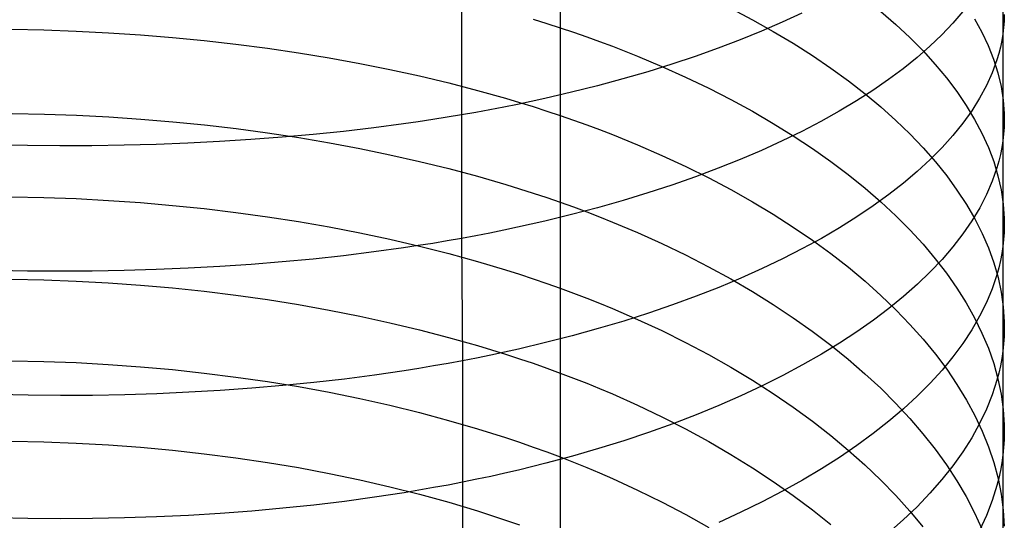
# Model space of a CAD drawing. Extents: x -383 to 1849, y -1185 to -529.
# Tile 763 of 870: x 1832 to 1847, y -1058 to -1050. Entities that reach past the tile are written whole.
import ezdxf

# ---------------------------------------------------------------- set-up
doc = ezdxf.new("R2010")
doc.units = 0
doc.layers.add('PREDEFINITO', color=7, linetype='CONTINUOUS')

msp = doc.modelspace()

# ---------------------------------------------------------------- linework, layer by layer
at = {"layer": 'PREDEFINITO'}
for p, q in [((1846.972, -1047.172, 659.169), (1846.972, -1050.469, 657.907)), ((1840.232, -1048.988, 643.808), (1840.231, -1050.339, 643.156)), ((1838.728, -1049.805, 671.545), (1838.727, -1051.7, 670.87)), ((1842.832, -1050.077, 645.837), (1843.159, -1050.25, 646.157)), ((1843.91, -1050.149, 666.755), (1843.609, -1050.289, 667.118)), ((1845.114, -1050.126, 649.329), (1845.342, -1050.323, 649.719)), ((1846.361, -1050.122, 661.643), (1846.209, -1050.301, 662.073)), ((1839.82, -1050.243, 643.022), (1840.027, -1050.307, 643.133)), ((1840.027, -1050.307, 643.133), (1840.231, -1050.373, 643.247)), ((1843.159, -1050.25, 646.157), (1843.476, -1050.427, 646.487)), ((1843.609, -1050.289, 667.118), (1843.296, -1050.425, 667.473)), ((1846.209, -1050.301, 662.073), (1846.043, -1050.478, 662.499)), ((1846.542, -1050.234, 653.279), (1846.655, -1050.439, 653.71)), ((1846.991, -1050.271, 657.462), (1846.984, -1050.37, 657.685)), ((1846.994, -1050.172, 657.24), (1846.991, -1050.271, 657.462)), ((1831.873, -1050.396, 640.548), (1832.365, -1050.406, 640.549)), ((1832.365, -1050.406, 640.549), (1832.857, -1050.424, 640.563)), ((1832.857, -1050.424, 640.563), (1833.348, -1050.449, 640.59)), ((1833.348, -1050.449, 640.59), (1833.837, -1050.481, 640.63)), ((1840.231, -1050.339, 643.156), (1840.232, -1051.676, 642.476)), ((1840.231, -1050.373, 643.247), (1840.434, -1050.441, 643.365)), ((1840.434, -1050.441, 643.365), (1840.634, -1050.511, 643.485)), ((1843.296, -1050.425, 667.473), (1842.971, -1050.557, 667.818)), ((1843.476, -1050.427, 646.487), (1843.78, -1050.609, 646.826)), ((1845.342, -1050.323, 649.719), (1845.556, -1050.522, 650.115)), ((1846.655, -1050.439, 653.71), (1846.751, -1050.645, 654.145)), ((1846.984, -1050.37, 657.685), (1846.972, -1050.469, 657.907)), ((1833.837, -1050.481, 640.63), (1834.324, -1050.521, 640.684)), ((1834.324, -1050.521, 640.684), (1834.809, -1050.568, 640.75)), ((1834.809, -1050.568, 640.75), (1835.291, -1050.623, 640.83)), ((1840.634, -1050.511, 643.485), (1840.831, -1050.582, 643.609)), ((1840.831, -1050.582, 643.609), (1841.026, -1050.655, 643.736)), ((1842.971, -1050.557, 667.818), (1842.635, -1050.685, 668.153)), ((1843.78, -1050.609, 646.826), (1844.072, -1050.795, 647.174)), ((1845.556, -1050.522, 650.115), (1845.757, -1050.725, 650.517)), ((1846.043, -1050.478, 662.499), (1845.861, -1050.653, 662.92)), ((1846.956, -1050.568, 658.129), (1846.935, -1050.667, 658.351)), ((1846.972, -1050.469, 657.907), (1846.956, -1050.568, 658.129)), ((1846.972, -1050.469, 657.907), (1846.972, -1052.096, 657.222)), ((1835.291, -1050.623, 640.83), (1835.769, -1050.685, 640.922)), ((1835.769, -1050.685, 640.922), (1836.243, -1050.755, 641.028)), ((1836.243, -1050.755, 641.028), (1836.712, -1050.832, 641.147)), ((1841.026, -1050.655, 643.736), (1841.408, -1050.805, 643.999)), ((1842.635, -1050.685, 668.153), (1842.288, -1050.809, 668.478)), ((1845.861, -1050.653, 662.92), (1845.665, -1050.826, 663.337)), ((1845.757, -1050.725, 650.517), (1845.943, -1050.93, 650.924)), ((1846.751, -1050.645, 654.145), (1846.832, -1050.851, 654.581)), ((1846.91, -1050.765, 658.572), (1846.881, -1050.863, 658.793)), ((1846.935, -1050.667, 658.351), (1846.91, -1050.765, 658.572)), ((1836.712, -1050.832, 641.147), (1837.176, -1050.916, 641.279)), ((1837.176, -1050.916, 641.279), (1837.635, -1051.008, 641.424)), ((1841.408, -1050.805, 643.999), (1841.78, -1050.962, 644.273)), ((1842.288, -1050.809, 668.478), (1841.931, -1050.928, 668.792)), ((1844.072, -1050.795, 647.174), (1844.352, -1050.986, 647.53)), ((1845.665, -1050.826, 663.337), (1845.455, -1050.996, 663.747)), ((1846.881, -1050.863, 658.793), (1846.81, -1051.059, 659.234)), ((1846.832, -1050.851, 654.581), (1846.897, -1051.058, 655.019)), ((1837.635, -1051.008, 641.424), (1838.087, -1051.107, 641.582)), ((1841.563, -1051.042, 669.096), (1841.185, -1051.152, 669.387)), ((1841.931, -1050.928, 668.792), (1841.563, -1051.042, 669.096)), ((1841.78, -1050.962, 644.273), (1842.141, -1051.125, 644.559)), ((1844.352, -1050.986, 647.53), (1844.62, -1051.18, 647.894)), ((1845.455, -1050.996, 663.747), (1845.231, -1051.163, 664.152)), ((1845.943, -1050.93, 650.924), (1846.115, -1051.137, 651.336)), ((1846.81, -1051.059, 659.234), (1846.723, -1051.253, 659.673)), ((1846.897, -1051.058, 655.019), (1846.946, -1051.266, 655.459)), ((1838.087, -1051.107, 641.582), (1838.532, -1051.213, 641.753)), ((1838.532, -1051.213, 641.753), (1838.969, -1051.326, 641.936)), ((1841.185, -1051.152, 669.387), (1840.798, -1051.257, 669.667)), ((1842.141, -1051.125, 644.559), (1842.492, -1051.293, 644.856)), ((1844.62, -1051.18, 647.894), (1844.874, -1051.378, 648.266)), ((1845.231, -1051.163, 664.152), (1844.993, -1051.327, 664.551)), ((1846.115, -1051.137, 651.336), (1846.273, -1051.345, 651.752)), ((1838.969, -1051.326, 641.936), (1839.399, -1051.447, 642.133)), ((1840.401, -1051.356, 669.934), (1839.996, -1051.451, 670.189)), ((1840.798, -1051.257, 669.667), (1840.401, -1051.356, 669.934)), ((1842.492, -1051.293, 644.856), (1842.831, -1051.467, 645.163)), ((1844.993, -1051.327, 664.551), (1844.742, -1051.488, 664.943)), ((1846.273, -1051.345, 651.752), (1846.415, -1051.556, 652.173)), ((1846.723, -1051.253, 659.673), (1846.619, -1051.446, 660.109)), ((1846.946, -1051.266, 655.459), (1846.978, -1051.474, 655.899)), ((1839.399, -1051.447, 642.133), (1839.61, -1051.509, 642.236)), ((1839.996, -1051.451, 670.189), (1839.581, -1051.54, 670.43)), ((1839.61, -1051.509, 642.236), (1839.82, -1051.574, 642.343)), ((1842.831, -1051.467, 645.163), (1843.159, -1051.646, 645.481)), ((1844.742, -1051.488, 664.943), (1844.477, -1051.646, 665.327)), ((1844.874, -1051.378, 648.266), (1845.115, -1051.579, 648.645)), ((1846.619, -1051.446, 660.109), (1846.499, -1051.637, 660.542)), ((1846.978, -1051.474, 655.899), (1846.993, -1051.681, 656.34)), ((1838.944, -1051.662, 670.766), (1838.727, -1051.7, 670.87)), ((1839.158, -1051.623, 670.657), (1838.944, -1051.662, 670.766)), ((1839.371, -1051.582, 670.545), (1839.158, -1051.623, 670.657)), ((1839.581, -1051.54, 670.43), (1839.371, -1051.582, 670.545)), ((1839.82, -1051.574, 642.343), (1840.027, -1051.641, 642.452)), ((1840.027, -1051.641, 642.452), (1840.232, -1051.709, 642.565)), ((1843.159, -1051.646, 645.481), (1843.475, -1051.83, 645.807)), ((1844.477, -1051.646, 665.327), (1844.201, -1051.8, 665.704)), ((1845.115, -1051.579, 648.645), (1845.343, -1051.784, 649.03)), ((1846.499, -1051.637, 660.542), (1846.363, -1051.826, 660.972)), ((1846.415, -1051.556, 652.173), (1846.543, -1051.768, 652.597)), ((1831.881, -1051.677, 639.862), (1832.373, -1051.687, 639.863)), ((1832.373, -1051.687, 639.863), (1832.864, -1051.705, 639.877)), ((1832.864, -1051.705, 639.877), (1833.354, -1051.73, 639.903)), ((1833.354, -1051.73, 639.903), (1833.843, -1051.764, 639.943)), ((1833.843, -1051.764, 639.943), (1834.33, -1051.805, 639.996)), ((1834.33, -1051.805, 639.996), (1834.814, -1051.853, 640.062)), ((1838.066, -1051.805, 671.163), (1837.842, -1051.837, 671.254)), ((1838.288, -1051.772, 671.069), (1838.066, -1051.805, 671.163)), ((1838.509, -1051.737, 670.972), (1838.288, -1051.772, 671.069)), ((1838.727, -1051.7, 670.87), (1838.509, -1051.737, 670.972)), ((1838.727, -1051.7, 670.87), (1838.728, -1053.582, 670.157)), ((1840.232, -1051.676, 642.476), (1840.232, -1052.999, 641.771)), ((1840.232, -1051.709, 642.565), (1840.434, -1051.779, 642.681)), ((1840.434, -1051.779, 642.681), (1840.634, -1051.851, 642.8)), ((1844.201, -1051.8, 665.704), (1843.911, -1051.951, 666.073)), ((1845.343, -1051.784, 649.03), (1845.558, -1051.991, 649.422)), ((1846.543, -1051.768, 652.597), (1846.655, -1051.981, 653.024)), ((1846.994, -1051.785, 656.561), (1846.991, -1051.889, 656.782)), ((1846.993, -1051.681, 656.34), (1846.994, -1051.785, 656.561)), ((1834.814, -1051.853, 640.062), (1835.296, -1051.91, 640.141)), ((1835.296, -1051.91, 640.141), (1835.773, -1051.974, 640.232)), ((1836.93, -1051.951, 671.579), (1836.465, -1051.999, 671.72)), ((1837.389, -1051.897, 671.423), (1836.93, -1051.951, 671.579)), ((1837.842, -1051.837, 671.254), (1837.389, -1051.897, 671.423)), ((1840.634, -1051.851, 642.8), (1840.831, -1051.925, 642.922)), ((1840.831, -1051.925, 642.922), (1841.026, -1052, 643.048)), ((1843.475, -1051.83, 645.807), (1843.779, -1052.019, 646.143)), ((1843.911, -1051.951, 666.073), (1843.61, -1052.098, 666.434)), ((1846.363, -1051.826, 660.972), (1846.212, -1052.013, 661.398)), ((1846.991, -1051.889, 656.782), (1846.984, -1051.992, 657.002)), ((1835.042, -1052.107, 672.056), (1834.56, -1052.132, 672.139)), ((1835.52, -1052.077, 671.958), (1835.042, -1052.107, 672.056)), ((1835.995, -1052.041, 671.846), (1835.52, -1052.077, 671.958)), ((1835.773, -1051.974, 640.232), (1836.247, -1052.046, 640.337)), ((1836.465, -1051.999, 671.72), (1835.995, -1052.041, 671.846)), ((1836.247, -1052.046, 640.337), (1836.716, -1052.125, 640.455)), ((1841.026, -1052, 643.048), (1841.409, -1052.156, 643.307)), ((1843.61, -1052.098, 666.434), (1843.297, -1052.241, 666.786)), ((1843.779, -1052.019, 646.143), (1844.071, -1052.212, 646.488)), ((1845.558, -1051.991, 649.422), (1845.758, -1052.201, 649.819)), ((1846.212, -1052.013, 661.398), (1846.046, -1052.199, 661.82)), ((1846.655, -1051.981, 653.024), (1846.752, -1052.196, 653.454)), ((1846.972, -1052.096, 657.222), (1846.956, -1052.199, 657.442)), ((1846.984, -1051.992, 657.002), (1846.972, -1052.096, 657.222)), ((1846.972, -1052.096, 657.222), (1846.972, -1053.707, 656.502)), ((1832.117, -1052.169, 672.342), (1831.625, -1052.159, 672.34)), ((1832.608, -1052.173, 672.33), (1832.117, -1052.169, 672.342)), ((1833.098, -1052.171, 672.304), (1832.608, -1052.173, 672.33)), ((1833.588, -1052.164, 672.263), (1833.098, -1052.171, 672.304)), ((1834.075, -1052.151, 672.208), (1833.588, -1052.164, 672.263)), ((1834.56, -1052.132, 672.139), (1834.075, -1052.151, 672.208)), ((1836.716, -1052.125, 640.455), (1837.179, -1052.212, 640.585)), ((1837.179, -1052.212, 640.585), (1837.637, -1052.307, 640.728)), ((1841.409, -1052.156, 643.307), (1841.78, -1052.318, 643.579)), ((1843.297, -1052.241, 666.786), (1842.972, -1052.379, 667.128)), ((1844.071, -1052.212, 646.488), (1844.351, -1052.409, 646.841)), ((1845.758, -1052.201, 649.819), (1845.945, -1052.414, 650.221)), ((1846.046, -1052.199, 661.82), (1845.865, -1052.382, 662.237)), ((1846.752, -1052.196, 653.454), (1846.833, -1052.411, 653.886)), ((1846.956, -1052.199, 657.442), (1846.935, -1052.302, 657.662)), ((1837.637, -1052.307, 640.728), (1838.089, -1052.409, 640.885)), ((1838.089, -1052.409, 640.885), (1838.533, -1052.519, 641.054)), ((1841.78, -1052.318, 643.579), (1842.142, -1052.486, 643.861)), ((1842.972, -1052.379, 667.128), (1842.636, -1052.514, 667.46)), ((1844.351, -1052.409, 646.841), (1844.619, -1052.611, 647.201)), ((1845.865, -1052.382, 662.237), (1845.67, -1052.562, 662.65)), ((1845.945, -1052.414, 650.221), (1846.117, -1052.629, 650.629)), ((1846.833, -1052.411, 653.886), (1846.897, -1052.627, 654.32)), ((1846.911, -1052.405, 657.882), (1846.881, -1052.507, 658.101)), ((1846.935, -1052.302, 657.662), (1846.911, -1052.405, 657.882)), ((1838.533, -1052.519, 641.054), (1838.97, -1052.636, 641.236)), ((1842.142, -1052.486, 643.861), (1842.492, -1052.66, 644.154)), ((1842.636, -1052.514, 667.46), (1842.289, -1052.644, 667.783)), ((1845.67, -1052.562, 662.65), (1845.46, -1052.74, 663.056)), ((1846.881, -1052.507, 658.101), (1846.811, -1052.711, 658.538)), ((1838.97, -1052.636, 641.236), (1839.4, -1052.76, 641.43)), ((1842.289, -1052.644, 667.783), (1841.932, -1052.769, 668.095)), ((1842.492, -1052.66, 644.154), (1842.831, -1052.839, 644.457)), ((1844.619, -1052.611, 647.201), (1844.873, -1052.816, 647.569)), ((1846.117, -1052.629, 650.629), (1846.274, -1052.846, 651.041)), ((1846.811, -1052.711, 658.538), (1846.723, -1052.914, 658.972)), ((1846.897, -1052.627, 654.32), (1846.946, -1052.843, 654.756)), ((1839.4, -1052.76, 641.43), (1839.611, -1052.825, 641.532)), ((1839.611, -1052.825, 641.532), (1839.82, -1052.892, 641.638)), ((1841.932, -1052.769, 668.095), (1841.564, -1052.89, 668.395)), ((1842.831, -1052.839, 644.457), (1843.159, -1053.024, 644.771)), ((1844.873, -1052.816, 647.569), (1845.114, -1053.025, 647.945)), ((1845.46, -1052.74, 663.056), (1845.236, -1052.915, 663.457)), ((1846.274, -1052.846, 651.041), (1846.417, -1053.064, 651.457)), ((1846.946, -1052.843, 654.756), (1846.978, -1053.059, 655.192)), ((1831.874, -1052.949, 639.16), (1832.366, -1052.959, 639.16)), ((1832.366, -1052.959, 639.16), (1832.857, -1052.977, 639.173)), ((1832.857, -1052.977, 639.173), (1833.348, -1053.003, 639.199)), ((1833.348, -1053.003, 639.199), (1833.837, -1053.037, 639.238)), ((1839.82, -1052.892, 641.638), (1840.027, -1052.961, 641.746)), ((1840.027, -1052.961, 641.746), (1840.232, -1053.032, 641.858)), ((1840.232, -1052.999, 641.771), (1840.231, -1054.309, 641.04)), ((1841.187, -1053.005, 668.685), (1840.799, -1053.115, 668.962)), ((1841.564, -1052.89, 668.395), (1841.187, -1053.005, 668.685)), ((1845.236, -1052.915, 663.457), (1844.999, -1053.086, 663.852)), ((1846.723, -1052.914, 658.972), (1846.62, -1053.115, 659.405)), ((1833.837, -1053.037, 639.238), (1834.325, -1053.079, 639.29)), ((1834.325, -1053.079, 639.29), (1834.809, -1053.129, 639.355)), ((1834.809, -1053.129, 639.355), (1835.291, -1053.187, 639.432)), ((1840.232, -1053.032, 641.858), (1840.434, -1053.104, 641.972)), ((1840.799, -1053.115, 668.962), (1840.403, -1053.22, 669.227)), ((1840.434, -1053.104, 641.972), (1840.634, -1053.179, 642.09)), ((1843.159, -1053.024, 644.771), (1843.476, -1053.215, 645.093)), ((1844.999, -1053.086, 663.852), (1844.748, -1053.255, 664.24)), ((1845.114, -1053.025, 647.945), (1845.342, -1053.237, 648.326)), ((1846.417, -1053.064, 651.457), (1846.544, -1053.285, 651.876)), ((1846.62, -1053.115, 659.405), (1846.5, -1053.315, 659.834)), ((1846.978, -1053.059, 655.192), (1846.993, -1053.276, 655.629)), ((1835.291, -1053.187, 639.432), (1835.769, -1053.253, 639.522)), ((1835.769, -1053.253, 639.522), (1836.243, -1053.326, 639.625)), ((1840.403, -1053.22, 669.227), (1839.997, -1053.319, 669.48)), ((1840.634, -1053.179, 642.09), (1840.831, -1053.255, 642.211)), ((1840.831, -1053.255, 642.211), (1841.026, -1053.333, 642.335)), ((1843.476, -1053.215, 645.093), (1843.78, -1053.41, 645.425)), ((1844.748, -1053.255, 664.24), (1844.484, -1053.42, 664.621)), ((1845.342, -1053.237, 648.326), (1845.556, -1053.453, 648.714)), ((1846.5, -1053.315, 659.834), (1846.364, -1053.513, 660.26)), ((1846.544, -1053.285, 651.876), (1846.657, -1053.506, 652.299)), ((1846.993, -1053.276, 655.629), (1846.994, -1053.384, 655.847)), ((1836.243, -1053.326, 639.625), (1836.713, -1053.408, 639.741)), ((1836.713, -1053.408, 639.741), (1837.177, -1053.497, 639.869)), ((1839.372, -1053.458, 669.834), (1839.159, -1053.501, 669.945)), ((1839.582, -1053.413, 669.719), (1839.372, -1053.458, 669.834)), ((1839.997, -1053.319, 669.48), (1839.582, -1053.413, 669.719)), ((1841.026, -1053.333, 642.335), (1841.408, -1053.494, 642.592)), ((1843.78, -1053.41, 645.425), (1844.072, -1053.61, 645.765)), ((1844.484, -1053.42, 664.621), (1844.208, -1053.582, 664.994)), ((1845.556, -1053.453, 648.714), (1845.757, -1053.671, 649.107)), ((1846.994, -1053.384, 655.847), (1846.991, -1053.492, 656.066)), ((1837.177, -1053.497, 639.869), (1837.635, -1053.594, 640.011)), ((1837.635, -1053.594, 640.011), (1838.087, -1053.699, 640.165)), ((1838.728, -1053.582, 670.157), (1838.51, -1053.621, 670.257)), ((1838.945, -1053.542, 670.053), (1838.728, -1053.582, 670.157)), ((1838.728, -1053.582, 670.157), (1838.74, -1055.448, 669.401)), ((1839.159, -1053.501, 669.945), (1838.945, -1053.542, 670.053)), ((1841.408, -1053.494, 642.592), (1841.779, -1053.661, 642.861)), ((1844.208, -1053.582, 664.994), (1843.919, -1053.739, 665.359)), ((1844.072, -1053.61, 645.765), (1844.352, -1053.814, 646.114)), ((1846.364, -1053.513, 660.26), (1846.213, -1053.709, 660.682)), ((1846.657, -1053.506, 652.299), (1846.753, -1053.729, 652.724)), ((1846.984, -1053.6, 656.284), (1846.972, -1053.707, 656.502)), ((1846.991, -1053.492, 656.066), (1846.984, -1053.6, 656.284)), ((1837.843, -1053.727, 670.537), (1837.39, -1053.79, 670.706)), ((1838.067, -1053.693, 670.447), (1837.843, -1053.727, 670.537)), ((1838.289, -1053.658, 670.354), (1838.067, -1053.693, 670.447)), ((1838.087, -1053.699, 640.165), (1838.532, -1053.812, 640.331)), ((1838.51, -1053.621, 670.257), (1838.289, -1053.658, 670.354)), ((1841.779, -1053.661, 642.861), (1842.14, -1053.835, 643.14)), ((1843.919, -1053.739, 665.359), (1843.618, -1053.893, 665.716)), ((1845.757, -1053.671, 649.107), (1845.943, -1053.892, 649.506)), ((1846.213, -1053.709, 660.682), (1846.047, -1053.902, 661.101)), ((1846.753, -1053.729, 652.724), (1846.834, -1053.953, 653.152)), ((1846.972, -1053.707, 656.502), (1846.956, -1053.815, 656.72)), ((1846.972, -1053.707, 656.502), (1846.972, -1056.888, 654.97)), ((1836.466, -1053.897, 671), (1835.996, -1053.942, 671.126)), ((1836.931, -1053.847, 670.86), (1836.466, -1053.897, 671)), ((1837.39, -1053.79, 670.706), (1836.931, -1053.847, 670.86)), ((1838.532, -1053.812, 640.331), (1838.969, -1053.933, 640.511)), ((1842.14, -1053.835, 643.14), (1842.491, -1054.015, 643.43)), ((1843.618, -1053.893, 665.716), (1843.305, -1054.043, 666.064)), ((1844.352, -1053.814, 646.114), (1844.62, -1054.022, 646.47)), ((1846.047, -1053.902, 661.101), (1845.866, -1054.093, 661.514)), ((1845.943, -1053.892, 649.506), (1846.115, -1054.115, 649.909)), ((1846.956, -1053.815, 656.72), (1846.935, -1053.922, 656.938)), ((1834.076, -1054.059, 671.486), (1833.589, -1054.073, 671.54)), ((1834.561, -1054.039, 671.417), (1834.076, -1054.059, 671.486)), ((1835.043, -1054.013, 671.334), (1834.561, -1054.039, 671.417)), ((1835.522, -1053.98, 671.237), (1835.043, -1054.013, 671.334)), ((1835.996, -1053.942, 671.126), (1835.522, -1053.98, 671.237)), ((1838.969, -1053.933, 640.511), (1839.399, -1054.061, 640.702)), ((1839.399, -1054.061, 640.702), (1839.61, -1054.128, 640.803)), ((1842.491, -1054.015, 643.43), (1842.83, -1054.201, 643.73)), ((1843.305, -1054.043, 666.064), (1842.981, -1054.188, 666.403)), ((1844.62, -1054.022, 646.47), (1844.874, -1054.235, 646.833)), ((1846.834, -1053.953, 653.152), (1846.899, -1054.177, 653.582)), ((1846.91, -1054.029, 657.155), (1846.881, -1054.136, 657.372)), ((1846.935, -1053.922, 656.938), (1846.91, -1054.029, 657.155)), ((1832.118, -1054.08, 671.619), (1831.626, -1054.07, 671.617)), ((1831.873, -1054.206, 638.428), (1832.365, -1054.216, 638.428)), ((1832.609, -1054.083, 671.607), (1832.118, -1054.08, 671.619)), ((1832.365, -1054.216, 638.428), (1832.856, -1054.234, 638.441)), ((1833.099, -1054.081, 671.58), (1832.609, -1054.083, 671.607)), ((1833.589, -1054.073, 671.54), (1833.099, -1054.081, 671.58)), ((1839.61, -1054.128, 640.803), (1839.819, -1054.197, 640.907)), ((1839.819, -1054.197, 640.907), (1840.027, -1054.268, 641.014)), ((1842.981, -1054.188, 666.403), (1842.646, -1054.329, 666.732)), ((1842.83, -1054.201, 643.73), (1843.157, -1054.392, 644.04)), ((1845.866, -1054.093, 661.514), (1845.671, -1054.282, 661.923)), ((1846.115, -1054.115, 649.909), (1846.273, -1054.34, 650.317)), ((1846.881, -1054.136, 657.372), (1846.81, -1054.349, 657.805)), ((1846.899, -1054.177, 653.582), (1846.947, -1054.402, 654.013)), ((1832.856, -1054.234, 638.441), (1833.347, -1054.26, 638.467)), ((1833.347, -1054.26, 638.467), (1833.837, -1054.295, 638.505)), ((1833.837, -1054.295, 638.505), (1834.324, -1054.338, 638.556)), ((1834.324, -1054.338, 638.556), (1834.809, -1054.389, 638.619)), ((1840.027, -1054.268, 641.014), (1840.231, -1054.341, 641.124)), ((1840.231, -1054.309, 641.04), (1840.231, -1055.605, 640.282)), ((1840.231, -1054.341, 641.124), (1840.434, -1054.416, 641.237)), ((1842.646, -1054.329, 666.732), (1842.299, -1054.465, 667.051)), ((1844.874, -1054.235, 646.833), (1845.115, -1054.451, 647.204)), ((1845.671, -1054.282, 661.923), (1845.461, -1054.467, 662.326)), ((1846.273, -1054.34, 650.317), (1846.415, -1054.567, 650.729)), ((1846.81, -1054.349, 657.805), (1846.723, -1054.56, 658.236)), ((1834.809, -1054.389, 638.619), (1835.291, -1054.449, 638.696)), ((1835.291, -1054.449, 638.696), (1835.769, -1054.516, 638.785)), ((1835.769, -1054.516, 638.785), (1836.243, -1054.592, 638.886)), ((1840.434, -1054.416, 641.237), (1840.634, -1054.492, 641.354)), ((1840.634, -1054.492, 641.354), (1840.831, -1054.571, 641.473)), ((1842.299, -1054.465, 667.051), (1841.942, -1054.596, 667.36)), ((1843.157, -1054.392, 644.04), (1843.473, -1054.589, 644.36)), ((1845.115, -1054.451, 647.204), (1845.343, -1054.67, 647.581)), ((1845.461, -1054.467, 662.326), (1845.238, -1054.65, 662.723)), ((1846.947, -1054.402, 654.013), (1846.979, -1054.627, 654.444)), ((1836.243, -1054.592, 638.886), (1836.712, -1054.676, 639)), ((1840.831, -1054.571, 641.473), (1841.026, -1054.651, 641.596)), ((1841.026, -1054.651, 641.596), (1841.408, -1054.817, 641.849)), ((1841.942, -1054.596, 667.36), (1841.575, -1054.722, 667.657)), ((1843.473, -1054.589, 644.36), (1843.778, -1054.791, 644.688)), ((1845.238, -1054.65, 662.723), (1845.001, -1054.829, 663.114)), ((1846.415, -1054.567, 650.729), (1846.543, -1054.796, 651.144)), ((1846.723, -1054.56, 658.236), (1846.619, -1054.77, 658.664)), ((1846.979, -1054.627, 654.444), (1846.994, -1054.852, 654.877)), ((1836.712, -1054.676, 639), (1837.176, -1054.768, 639.127)), ((1837.176, -1054.768, 639.127), (1837.634, -1054.868, 639.266)), ((1841.575, -1054.722, 667.657), (1841.198, -1054.843, 667.944)), ((1841.408, -1054.817, 641.849), (1841.78, -1054.989, 642.114)), ((1843.778, -1054.791, 644.688), (1844.07, -1054.998, 645.025)), ((1845.343, -1054.67, 647.581), (1845.558, -1054.893, 647.964)), ((1846.619, -1054.77, 658.664), (1846.499, -1054.978, 659.089)), ((1846.543, -1054.796, 651.144), (1846.655, -1055.026, 651.563)), ((1837.634, -1054.868, 639.266), (1838.086, -1054.976, 639.418)), ((1840.81, -1054.958, 668.219), (1840.414, -1055.068, 668.481)), ((1841.198, -1054.843, 667.944), (1840.81, -1054.958, 668.219)), ((1845.001, -1054.829, 663.114), (1844.75, -1055.006, 663.499)), ((1845.558, -1054.893, 647.964), (1845.758, -1055.119, 648.353)), ((1846.995, -1054.964, 655.093), (1846.992, -1055.076, 655.31)), ((1846.994, -1054.852, 654.877), (1846.995, -1054.964, 655.093)), ((1838.086, -1054.976, 639.418), (1838.531, -1055.092, 639.582)), ((1838.531, -1055.092, 639.582), (1838.969, -1055.216, 639.759)), ((1840.414, -1055.068, 668.481), (1840.008, -1055.172, 668.731)), ((1841.78, -1054.989, 642.114), (1842.141, -1055.169, 642.39)), ((1844.07, -1054.998, 645.025), (1844.35, -1055.209, 645.37)), ((1844.75, -1055.006, 663.499), (1844.486, -1055.178, 663.876)), ((1846.499, -1054.978, 659.089), (1846.363, -1055.184, 659.512)), ((1846.655, -1055.026, 651.563), (1846.752, -1055.257, 651.984)), ((1846.992, -1055.076, 655.31), (1846.984, -1055.188, 655.526)), ((1838.969, -1055.216, 639.759), (1839.398, -1055.347, 639.948)), ((1840.008, -1055.172, 668.731), (1839.594, -1055.27, 668.968)), ((1842.141, -1055.169, 642.39), (1842.491, -1055.354, 642.676)), ((1844.486, -1055.178, 663.876), (1844.21, -1055.347, 664.246)), ((1844.35, -1055.209, 645.37), (1844.617, -1055.425, 645.722)), ((1845.758, -1055.119, 648.353), (1845.945, -1055.347, 648.746)), ((1846.363, -1055.184, 659.512), (1846.212, -1055.388, 659.93)), ((1846.752, -1055.257, 651.984), (1846.833, -1055.489, 652.407)), ((1846.984, -1055.188, 655.526), (1846.972, -1055.3, 655.742)), ((1838.957, -1055.406, 669.298), (1838.74, -1055.448, 669.401)), ((1839.171, -1055.362, 669.192), (1838.957, -1055.406, 669.298)), ((1839.384, -1055.317, 669.081), (1839.171, -1055.362, 669.192)), ((1839.594, -1055.27, 668.968), (1839.384, -1055.317, 669.081)), ((1839.398, -1055.347, 639.948), (1839.61, -1055.416, 640.047)), ((1839.61, -1055.416, 640.047), (1839.819, -1055.487, 640.149)), ((1842.491, -1055.354, 642.676), (1842.83, -1055.546, 642.973)), ((1844.21, -1055.347, 664.246), (1843.921, -1055.512, 664.608)), ((1845.945, -1055.347, 648.746), (1846.117, -1055.578, 649.145)), ((1846.212, -1055.388, 659.93), (1846.046, -1055.59, 660.344)), ((1846.956, -1055.412, 655.958), (1846.935, -1055.524, 656.173)), ((1846.972, -1055.3, 655.742), (1846.956, -1055.412, 655.958)), ((1831.873, -1055.448, 637.672), (1832.364, -1055.457, 637.672)), ((1832.364, -1055.457, 637.672), (1832.856, -1055.476, 637.684)), ((1832.856, -1055.476, 637.684), (1833.347, -1055.503, 637.709)), ((1833.347, -1055.503, 637.709), (1833.836, -1055.538, 637.747)), ((1833.836, -1055.538, 637.747), (1834.324, -1055.582, 637.797)), ((1838.079, -1055.564, 669.689), (1837.855, -1055.6, 669.778)), ((1838.301, -1055.527, 669.597), (1838.079, -1055.564, 669.689)), ((1838.522, -1055.489, 669.501), (1838.301, -1055.527, 669.597)), ((1838.74, -1055.448, 669.401), (1838.522, -1055.489, 669.501)), ((1838.74, -1055.448, 669.401), (1838.741, -1057.299, 668.614)), ((1839.819, -1055.487, 640.149), (1840.027, -1055.56, 640.255)), ((1840.027, -1055.56, 640.255), (1840.231, -1055.635, 640.364)), ((1842.83, -1055.546, 642.973), (1843.158, -1055.744, 643.279)), ((1843.921, -1055.512, 664.608), (1843.62, -1055.673, 664.962)), ((1844.617, -1055.425, 645.722), (1844.871, -1055.645, 646.082)), ((1846.833, -1055.489, 652.407), (1846.898, -1055.722, 652.832)), ((1846.935, -1055.524, 656.173), (1846.91, -1055.635, 656.389)), ((1834.324, -1055.582, 637.797), (1834.809, -1055.635, 637.859)), ((1834.809, -1055.635, 637.859), (1835.29, -1055.696, 637.934)), ((1835.29, -1055.696, 637.934), (1835.769, -1055.765, 638.022)), ((1837.402, -1055.666, 669.945), (1836.942, -1055.726, 670.098)), ((1837.855, -1055.6, 669.778), (1837.402, -1055.666, 669.945)), ((1840.231, -1055.605, 640.282), (1840.232, -1056.885, 639.499)), ((1840.231, -1055.635, 640.364), (1840.434, -1055.712, 640.475)), ((1840.434, -1055.712, 640.475), (1840.634, -1055.791, 640.59)), ((1843.62, -1055.673, 664.962), (1843.308, -1055.829, 665.307)), ((1844.871, -1055.645, 646.082), (1845.112, -1055.868, 646.448)), ((1846.046, -1055.59, 660.344), (1845.865, -1055.789, 660.754)), ((1846.117, -1055.578, 649.145), (1846.274, -1055.811, 649.548)), ((1846.91, -1055.635, 656.389), (1846.881, -1055.746, 656.604)), ((1836.007, -1055.826, 670.362), (1835.532, -1055.867, 670.472)), ((1835.769, -1055.765, 638.022), (1836.243, -1055.842, 638.122)), ((1836.477, -1055.779, 670.237), (1836.007, -1055.826, 670.362)), ((1836.243, -1055.842, 638.122), (1836.712, -1055.928, 638.234)), ((1836.942, -1055.726, 670.098), (1836.477, -1055.779, 670.237)), ((1840.634, -1055.791, 640.59), (1840.831, -1055.872, 640.708)), ((1843.308, -1055.829, 665.307), (1842.983, -1055.981, 665.642)), ((1843.158, -1055.744, 643.279), (1843.474, -1055.947, 643.594)), ((1845.865, -1055.789, 660.754), (1845.67, -1055.986, 661.159)), ((1846.274, -1055.811, 649.548), (1846.417, -1056.046, 649.955)), ((1846.881, -1055.746, 656.604), (1846.81, -1055.968, 657.033)), ((1846.898, -1055.722, 652.832), (1846.946, -1055.955, 653.259)), ((1832.125, -1055.974, 670.853), (1831.633, -1055.964, 670.851)), ((1832.617, -1055.977, 670.84), (1832.125, -1055.974, 670.853)), ((1833.108, -1055.975, 670.814), (1832.617, -1055.977, 670.84)), ((1833.598, -1055.966, 670.774), (1833.108, -1055.975, 670.814)), ((1834.085, -1055.951, 670.719), (1833.598, -1055.966, 670.774)), ((1834.571, -1055.929, 670.651), (1834.085, -1055.951, 670.719)), ((1835.053, -1055.901, 670.569), (1834.571, -1055.929, 670.651)), ((1835.532, -1055.867, 670.472), (1835.053, -1055.901, 670.569)), ((1836.712, -1055.928, 638.234), (1837.176, -1056.023, 638.359)), ((1840.831, -1055.872, 640.708), (1841.026, -1055.954, 640.828)), ((1841.026, -1055.954, 640.828), (1841.408, -1056.125, 641.078)), ((1842.983, -1055.981, 665.642), (1842.648, -1056.128, 665.969)), ((1843.474, -1055.947, 643.594), (1843.779, -1056.155, 643.918)), ((1845.112, -1055.868, 646.448), (1845.34, -1056.096, 646.821)), ((1845.67, -1055.986, 661.159), (1845.46, -1056.179, 661.558)), ((1846.81, -1055.968, 657.033), (1846.722, -1056.188, 657.459)), ((1846.946, -1055.955, 653.259), (1846.978, -1056.189, 653.686)), ((1837.176, -1056.023, 638.359), (1837.634, -1056.125, 638.496)), ((1837.634, -1056.125, 638.496), (1838.086, -1056.236, 638.646)), ((1841.408, -1056.125, 641.078), (1841.78, -1056.302, 641.339)), ((1842.648, -1056.128, 665.969), (1842.301, -1056.27, 666.285)), ((1843.779, -1056.155, 643.918), (1844.071, -1056.369, 644.251)), ((1845.34, -1056.096, 646.821), (1845.555, -1056.326, 647.2)), ((1846.417, -1056.046, 649.955), (1846.544, -1056.283, 650.366)), ((1838.086, -1056.236, 638.646), (1838.531, -1056.356, 638.808)), ((1841.78, -1056.302, 641.339), (1842.141, -1056.487, 641.611)), ((1842.301, -1056.27, 666.285), (1841.944, -1056.407, 666.591)), ((1845.46, -1056.179, 661.558), (1845.236, -1056.37, 661.952)), ((1846.544, -1056.283, 650.366), (1846.657, -1056.521, 650.779)), ((1846.722, -1056.188, 657.459), (1846.618, -1056.406, 657.884)), ((1846.978, -1056.189, 653.686), (1846.993, -1056.422, 654.114)), ((1838.531, -1056.356, 638.808), (1838.969, -1056.483, 638.982)), ((1841.944, -1056.407, 666.591), (1841.577, -1056.539, 666.886)), ((1844.071, -1056.369, 644.251), (1844.351, -1056.587, 644.592)), ((1845.236, -1056.37, 661.952), (1844.999, -1056.557, 662.34)), ((1845.555, -1056.326, 647.2), (1845.755, -1056.56, 647.585)), ((1846.618, -1056.406, 657.884), (1846.498, -1056.623, 658.305)), ((1846.993, -1056.422, 654.114), (1846.994, -1056.539, 654.328)), ((1838.969, -1056.483, 638.982), (1839.399, -1056.619, 639.168)), ((1841.577, -1056.539, 666.886), (1841.2, -1056.666, 667.17)), ((1842.141, -1056.487, 641.611), (1842.492, -1056.678, 641.893)), ((1844.351, -1056.587, 644.592), (1844.618, -1056.809, 644.94)), ((1844.999, -1056.557, 662.34), (1844.748, -1056.741, 662.721)), ((1845.755, -1056.56, 647.585), (1845.942, -1056.796, 647.975)), ((1846.657, -1056.521, 650.779), (1846.753, -1056.76, 651.195)), ((1846.994, -1056.539, 654.328), (1846.991, -1056.655, 654.542)), ((1831.874, -1056.674, 636.89), (1832.365, -1056.684, 636.89)), ((1832.365, -1056.684, 636.89), (1832.857, -1056.702, 636.902)), ((1832.857, -1056.702, 636.902), (1833.348, -1056.73, 636.927)), ((1833.348, -1056.73, 636.927), (1833.837, -1056.766, 636.963)), ((1833.837, -1056.766, 636.963), (1834.325, -1056.811, 637.012)), ((1839.399, -1056.619, 639.168), (1839.61, -1056.69, 639.266)), ((1839.61, -1056.69, 639.266), (1839.82, -1056.763, 639.367)), ((1839.82, -1056.763, 639.367), (1840.027, -1056.837, 639.471)), ((1841.2, -1056.666, 667.17), (1840.812, -1056.787, 667.442)), ((1842.492, -1056.678, 641.893), (1842.831, -1056.875, 642.185)), ((1844.748, -1056.741, 662.721), (1844.484, -1056.921, 663.094)), ((1846.498, -1056.623, 658.305), (1846.362, -1056.837, 658.724)), ((1846.753, -1056.76, 651.195), (1846.834, -1057.001, 651.614)), ((1846.991, -1056.655, 654.542), (1846.984, -1056.771, 654.756)), ((1834.325, -1056.811, 637.012), (1834.809, -1056.864, 637.074)), ((1834.809, -1056.864, 637.074), (1835.291, -1056.927, 637.148)), ((1840.416, -1056.902, 667.702), (1840.01, -1057.011, 667.95)), ((1840.027, -1056.837, 639.471), (1840.232, -1056.914, 639.578)), ((1840.232, -1056.885, 639.499), (1840.232, -1058.15, 638.692)), ((1840.232, -1056.914, 639.578), (1840.434, -1056.994, 639.688)), ((1840.812, -1056.787, 667.442), (1840.416, -1056.902, 667.702)), ((1842.831, -1056.875, 642.185), (1843.159, -1057.079, 642.487)), ((1844.618, -1056.809, 644.94), (1844.872, -1057.036, 645.295)), ((1845.942, -1056.796, 647.975), (1846.114, -1057.035, 648.369)), ((1846.362, -1056.837, 658.724), (1846.21, -1057.05, 659.139)), ((1846.972, -1056.888, 654.97), (1846.956, -1057.004, 655.184)), ((1846.984, -1056.771, 654.756), (1846.972, -1056.888, 654.97)), ((1846.972, -1056.888, 654.97), (1846.972, -1060.005, 653.316)), ((1835.291, -1056.927, 637.148), (1835.769, -1056.998, 637.234)), ((1835.769, -1056.998, 637.234), (1836.243, -1057.077, 637.332)), ((1840.01, -1057.011, 667.95), (1839.595, -1057.113, 668.185)), ((1840.434, -1056.994, 639.688), (1840.634, -1057.075, 639.801)), ((1844.484, -1056.921, 663.094), (1844.208, -1057.097, 663.461)), ((1844.872, -1057.036, 645.295), (1845.113, -1057.267, 645.657)), ((1846.21, -1057.05, 659.139), (1846.044, -1057.26, 659.549)), ((1846.114, -1057.035, 648.369), (1846.271, -1057.276, 648.768)), ((1846.834, -1057.001, 651.614), (1846.899, -1057.242, 652.034)), ((1846.956, -1057.004, 655.184), (1846.935, -1057.119, 655.397)), ((1836.243, -1057.077, 637.332), (1836.713, -1057.166, 637.443)), ((1836.713, -1057.166, 637.443), (1837.177, -1057.262, 637.566)), ((1839.172, -1057.21, 668.406), (1838.958, -1057.255, 668.512)), ((1839.385, -1057.162, 668.297), (1839.172, -1057.21, 668.406)), ((1839.595, -1057.113, 668.185), (1839.385, -1057.162, 668.297)), ((1840.634, -1057.075, 639.801), (1840.831, -1057.158, 639.918)), ((1840.831, -1057.158, 639.918), (1841.026, -1057.242, 640.036)), ((1843.159, -1057.079, 642.487), (1843.475, -1057.288, 642.798)), ((1844.208, -1057.097, 663.461), (1843.919, -1057.269, 663.82)), ((1846.935, -1057.119, 655.397), (1846.91, -1057.235, 655.61)), ((1837.177, -1057.262, 637.566), (1837.635, -1057.368, 637.701)), ((1838.522, -1057.342, 668.713), (1838.302, -1057.382, 668.808)), ((1838.741, -1057.299, 668.614), (1838.522, -1057.342, 668.713)), ((1838.741, -1057.299, 668.614), (1838.74, -1059.136, 667.792)), ((1838.958, -1057.255, 668.512), (1838.741, -1057.299, 668.614)), ((1841.026, -1057.242, 640.036), (1841.409, -1057.418, 640.283)), ((1843.475, -1057.288, 642.798), (1843.779, -1057.502, 643.118)), ((1843.919, -1057.269, 663.82), (1843.618, -1057.437, 664.17)), ((1845.113, -1057.267, 645.657), (1845.341, -1057.502, 646.026)), ((1846.044, -1057.26, 659.549), (1845.862, -1057.468, 659.956)), ((1846.271, -1057.276, 648.768), (1846.414, -1057.519, 649.17)), ((1846.881, -1057.35, 655.823), (1846.81, -1057.58, 656.247)), ((1846.91, -1057.235, 655.61), (1846.881, -1057.35, 655.823)), ((1846.899, -1057.242, 652.034), (1846.947, -1057.483, 652.456)), ((1837.855, -1057.459, 668.987), (1837.402, -1057.528, 669.153)), ((1837.635, -1057.368, 637.701), (1838.087, -1057.482, 637.849)), ((1838.079, -1057.421, 668.899), (1837.855, -1057.459, 668.987)), ((1838.302, -1057.382, 668.808), (1838.079, -1057.421, 668.899)), ((1838.087, -1057.482, 637.849), (1838.532, -1057.604, 638.008)), ((1841.409, -1057.418, 640.283), (1841.781, -1057.601, 640.54)), ((1843.618, -1057.437, 664.17), (1843.305, -1057.6, 664.512)), ((1843.779, -1057.502, 643.118), (1844.071, -1057.722, 643.445)), ((1845.341, -1057.502, 646.026), (1845.556, -1057.739, 646.4)), ((1845.862, -1057.468, 659.956), (1845.667, -1057.672, 660.357)), ((1846.947, -1057.483, 652.456), (1846.979, -1057.725, 652.879)), ((1836.477, -1057.647, 669.442), (1836.006, -1057.696, 669.565)), ((1836.942, -1057.591, 669.304), (1836.477, -1057.647, 669.442)), ((1837.402, -1057.528, 669.153), (1836.942, -1057.591, 669.304)), ((1838.532, -1057.604, 638.008), (1838.969, -1057.735, 638.18)), ((1841.781, -1057.601, 640.54), (1842.142, -1057.791, 640.809)), ((1843.305, -1057.6, 664.512), (1842.981, -1057.758, 664.845)), ((1846.414, -1057.519, 649.17), (1846.542, -1057.764, 649.576)), ((1846.81, -1057.58, 656.247), (1846.723, -1057.808, 656.669)), ((1834.569, -1057.804, 669.852), (1834.083, -1057.827, 669.92)), ((1835.051, -1057.775, 669.77), (1834.569, -1057.804, 669.852)), ((1835.531, -1057.739, 669.675), (1835.051, -1057.775, 669.77)), ((1836.006, -1057.696, 669.565), (1835.531, -1057.739, 669.675)), ((1838.969, -1057.735, 638.18), (1839.399, -1057.875, 638.364)), ((1842.142, -1057.791, 640.809), (1842.492, -1057.987, 641.087)), ((1842.981, -1057.758, 664.845), (1842.645, -1057.912, 665.168)), ((1844.071, -1057.722, 643.445), (1844.351, -1057.946, 643.781)), ((1845.667, -1057.672, 660.357), (1845.456, -1057.874, 660.753)), ((1845.556, -1057.739, 646.4), (1845.756, -1057.981, 646.78)), ((1846.542, -1057.764, 649.576), (1846.654, -1058.01, 649.985)), ((1846.723, -1057.808, 656.669), (1846.619, -1058.035, 657.088)), ((1846.979, -1057.725, 652.879), (1846.994, -1057.967, 653.302)), ((1832.121, -1057.853, 670.052), (1831.628, -1057.843, 670.05)), ((1832.613, -1057.856, 670.039), (1832.121, -1057.853, 670.052)), ((1833.104, -1057.853, 670.013), (1832.613, -1057.856, 670.039)), ((1833.595, -1057.843, 669.973), (1833.104, -1057.853, 670.013)), ((1834.083, -1057.827, 669.92), (1833.595, -1057.843, 669.973)), ((1839.399, -1057.875, 638.364), (1839.61, -1057.947, 638.461)), ((1845.456, -1057.874, 660.753), (1845.232, -1058.073, 661.144))]:
    msp.add_line(p, q, dxfattribs=at)

doc.saveas('drawing.dxf')
